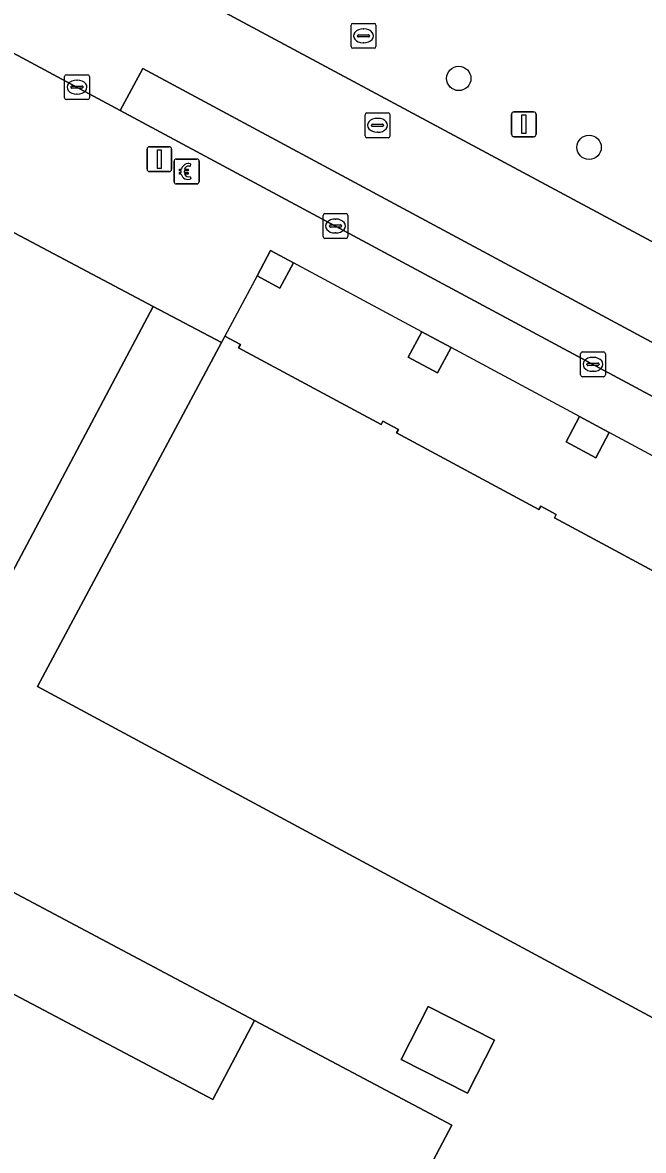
# Model space of a CAD drawing. Extents: x 159489 to 160304, y 383825 to 384531.
# Drawn here: x 159712.66 to 159737.61, y 384171.2 to 384216.55 of the extents above; entities that cross this region are included whole.
import ezdxf

# ---------------------------------------------------------------- set-up
doc = ezdxf.new("R2010")
doc.units = 0
for name, color, linetype in [('IMGEO_Betaalautomaat', 7, 'Continuous'), ('IMGEO_Boom', 7, 'Continuous'), ('IMGEO_Groenvoorziening', 7, 'Continuous'), ('IMGEO_Kolk', 7, 'Continuous'), ('IMGEO_Lage_trafo', 7, 'Continuous'), ('IMGEO_Lichtmast', 7, 'Continuous'), ('IMGEO_Pand', 7, 'Continuous'), ('IMGEO_Pand_overbouw', 7, 'Continuous'), ('IMGEO_Parkeervlak_gesloten', 7, 'Continuous'), ('IMGEO_Rijbaan_lokaal_gesloten', 7, 'Continuous'), ('IMGEO_Rioolput', 7, 'Continuous'), ('IMGEO_Voetpad_open', 7, 'Continuous')]:
    doc.layers.add(name, color=color, linetype=linetype)

msp = doc.modelspace()

# ---------------------------------------------------------------- linework, layer by layer
at = {"layer": 'IMGEO_Betaalautomaat'}
for p, q in [((159718.753, 384210.138), (159718.753, 384210.979)), ((159718.753, 384210.979), (159718.753, 384210.138)), ((159718.828, 384211.062), (159719.669, 384211.062)), ((159719.669, 384211.062), (159718.828, 384211.062)), ((159719.415, 384210.867), (159719.398, 384210.767)), ((159719.752, 384210.988), (159719.752, 384210.147)), ((159719.752, 384210.147), (159719.752, 384210.988)), ((159719.036, 384210.526), (159719.036, 384210.594)), ((159719.157, 384210.594), (159719.157, 384210.526)), ((159719.402, 384210.361), (159719.424, 384210.274)), ((159719.678, 384210.063), (159718.837, 384210.063)), ((159718.837, 384210.063), (159719.678, 384210.063))]:
    msp.add_line(p, q, dxfattribs=at)
for points in [[(159719.036, 384210.594), (159718.967, 384210.594), (159718.967, 384210.663), (159719.046, 384210.663)], [(159719.041, 384210.457), (159718.967, 384210.457), (159718.967, 384210.526), (159719.036, 384210.526)], [(159719.168, 384210.663), (159719.315, 384210.663), (159719.315, 384210.594), (159719.157, 384210.594)], [(159719.157, 384210.526), (159719.315, 384210.526), (159719.315, 384210.457), (159719.171, 384210.457)]]:
    msp.add_lwpolyline(points, dxfattribs=at)
for centre, radius, start, end in [((159718.831, 384210.985), 0.0779, 92.4484, 184.2845), ((159718.831, 384210.985), 0.0779, 92.4484, 184.2845), ((159719.329, 384210.587), 0.293, 73.014, 165.0139), ((159719.335, 384210.6), 0.179, 69.3236, 159.5683), ((159719.675, 384210.985), 0.0779, 2.4484, 94.2845), ((159719.675, 384210.985), 0.0779, 2.4484, 94.2845), ((159719.302, 384210.512), 0.267, 191.8096, 297.0389), ((159719.335, 384210.527), 0.179, 202.7625, 291.8693), ((159718.831, 384210.141), 0.0779, 182.4484, 274.2845), ((159718.831, 384210.141), 0.0779, 182.4484, 274.2845), ((159719.675, 384210.141), 0.0779, 272.4484, 4.2845), ((159719.675, 384210.141), 0.0779, 272.4484, 4.2845)]:
    msp.add_arc(centre, radius, start, end, dxfattribs=at)
at = {"layer": 'IMGEO_Boom'}
for centre in [(159730.192, 384214.305), (159735.43, 384211.534)]:
    msp.add_circle(centre, 0.489, dxfattribs=at)
at = {"layer": 'IMGEO_Groenvoorziening'}
msp.add_lwpolyline([(159712.68, 384246.741), (159714.889, 384220.13), (159751.393, 384200.54), (159757.536, 384197.201), (159763.508, 384208.378), (159768.226, 384217.251)], dxfattribs=at)
at = {"layer": 'IMGEO_Kolk'}
for p, q in [((159714.348, 384213.529), (159714.348, 384214.381)), ((159714.423, 384214.455), (159715.275, 384214.455)), ((159715.349, 384214.381), (159715.349, 384213.529)), ((159714.607, 384213.949), (159714.607, 384213.961)), ((159715.045, 384213.912), (159714.647, 384213.912)), ((159714.65, 384213.998), (159715.048, 384213.998)), ((159714.836, 384214.235), (159714.861, 384214.235)), ((159715.091, 384213.961), (159715.091, 384213.949)), ((159715.275, 384213.455), (159714.423, 384213.455)), ((159714.859, 384213.675), (159714.834, 384213.675)), ((159724.812, 384208.871), (159725.664, 384208.871)), ((159724.737, 384207.945), (159724.737, 384208.797)), ((159725.039, 384208.414), (159725.437, 384208.414)), ((159725.225, 384208.651), (159725.25, 384208.651)), ((159725.738, 384208.797), (159725.738, 384207.945)), ((159724.996, 384208.365), (159724.996, 384208.377)), ((159725.434, 384208.328), (159725.036, 384208.328)), ((159725.248, 384208.091), (159725.223, 384208.091)), ((159725.48, 384208.377), (159725.48, 384208.365)), ((159725.664, 384207.871), (159724.812, 384207.871)), ((159735.086, 384202.383), (159735.086, 384203.235)), ((159735.161, 384203.309), (159736.013, 384203.309)), ((159735.574, 384203.089), (159735.599, 384203.089)), ((159736.087, 384203.235), (159736.087, 384202.383)), ((159735.345, 384202.803), (159735.345, 384202.815)), ((159735.783, 384202.766), (159735.385, 384202.766)), ((159735.388, 384202.852), (159735.786, 384202.852)), ((159735.597, 384202.529), (159735.572, 384202.529)), ((159735.829, 384202.815), (159735.829, 384202.803)), ((159736.013, 384202.309), (159735.161, 384202.309))]:
    msp.add_line(p, q, dxfattribs=at)
for points in [[(159714.348, 384213.529), (159714.348, 384214.381)], [(159714.423, 384214.455), (159715.275, 384214.455)], [(159715.349, 384214.381), (159715.349, 384213.529)], [(159715.275, 384213.455), (159714.423, 384213.455)], [(159724.812, 384208.871), (159725.664, 384208.871)], [(159724.737, 384207.945), (159724.737, 384208.797)], [(159725.738, 384208.797), (159725.738, 384207.945)], [(159725.664, 384207.871), (159724.812, 384207.871)], [(159735.086, 384202.383), (159735.086, 384203.235)], [(159735.161, 384203.309), (159736.013, 384203.309)], [(159736.087, 384203.235), (159736.087, 384202.383)], [(159736.013, 384202.309), (159735.161, 384202.309)]]:
    msp.add_lwpolyline(points, dxfattribs=at)
for centre, radius, start, end in [((159714.425, 384214.379), 0.0765, 91.552, 178.448), ((159714.425, 384214.379), 0.0765, 91.552, 178.448), ((159715.273, 384214.379), 0.0765, 1.552, 88.448), ((159715.273, 384214.379), 0.0765, 1.552, 88.448), ((159714.647, 384213.958), 0.0403, 85.8775, 175.7526), ((159714.644, 384213.948), 0.0366, 178.938, 274.7102), ((159715.048, 384213.955), 0.043, 264.8664, 352.4533), ((159715.052, 384213.96), 0.0386, 1.7309, 96.639), ((159714.425, 384213.531), 0.0765, 181.552, 268.448), ((159714.425, 384213.531), 0.0765, 181.552, 268.448), ((159715.273, 384213.531), 0.0765, 271.552, 358.448), ((159715.273, 384213.531), 0.0765, 271.552, 358.448), ((159724.814, 384208.795), 0.0765, 91.552, 178.448), ((159724.814, 384208.795), 0.0765, 91.552, 178.448), ((159725.662, 384208.795), 0.0765, 1.552, 88.448), ((159725.662, 384208.795), 0.0765, 1.552, 88.448), ((159725.036, 384208.374), 0.0403, 85.8775, 175.7526), ((159725.441, 384208.376), 0.0386, 1.7309, 96.639), ((159724.814, 384207.947), 0.0765, 181.552, 268.448), ((159724.814, 384207.947), 0.0765, 181.552, 268.448), ((159725.033, 384208.364), 0.0366, 178.938, 274.7102), ((159725.437, 384208.371), 0.043, 264.8664, 352.4533), ((159725.662, 384207.947), 0.0765, 271.552, 358.448), ((159725.662, 384207.947), 0.0765, 271.552, 358.448), ((159735.163, 384203.233), 0.0765, 91.552, 178.448), ((159735.163, 384203.233), 0.0765, 91.552, 178.448), ((159736.011, 384203.233), 0.0765, 1.552, 88.448), ((159736.011, 384203.233), 0.0765, 1.552, 88.448), ((159735.385, 384202.812), 0.0403, 85.8775, 175.7526), ((159735.382, 384202.802), 0.0366, 178.938, 274.7102), ((159735.786, 384202.809), 0.043, 264.8664, 352.4533), ((159735.79, 384202.814), 0.0386, 1.7309, 96.639), ((159735.163, 384202.385), 0.0765, 181.552, 268.448), ((159735.163, 384202.385), 0.0765, 181.552, 268.448), ((159736.011, 384202.385), 0.0765, 271.552, 358.448), ((159736.011, 384202.385), 0.0765, 271.552, 358.448)]:
    msp.add_arc(centre, radius, start, end, dxfattribs=at)
for centre, major_axis, ratio, start_param, end_param in [((159714.835, 384213.955), (-0.387, 0.002), 0.722429, 4.712389, 7.853982), ((159714.86, 384213.955), (-0.39, 0.002), 0.717154, 1.570796, 4.712389), ((159725.224, 384208.371), (-0.387, 0.002), 0.722429, 4.712389, 7.853982), ((159725.249, 384208.371), (-0.39, 0.002), 0.717154, 1.570796, 4.712389), ((159735.573, 384202.809), (-0.387, 0.002), 0.722429, 4.712389, 7.853982), ((159735.598, 384202.809), (-0.39, 0.002), 0.717154, 1.570796, 4.712389)]:
    msp.add_ellipse(centre, major_axis=major_axis, ratio=ratio, start_param=start_param, end_param=end_param, dxfattribs=at)
at = {"layer": 'IMGEO_Lage_trafo'}
msp.add_lwpolyline([(159727.878, 384174.865), (159730.542, 384173.502), (159731.63, 384175.632), (159728.966, 384176.995)], close=True, dxfattribs=at)
at = {"layer": 'IMGEO_Lichtmast'}
for p, q in [((159732.411, 384212.963), (159733.201, 384212.963)), ((159733.201, 384212.963), (159732.411, 384212.963)), ((159732.311, 384212.063), (159732.311, 384212.863)), ((159732.311, 384212.863), (159732.311, 384212.063)), ((159733.301, 384212.863), (159733.301, 384212.063)), ((159733.301, 384212.063), (159733.301, 384212.863)), ((159733.201, 384211.963), (159732.411, 384211.963)), ((159732.411, 384211.963), (159733.201, 384211.963)), ((159717.662, 384210.66), (159717.662, 384211.46)), ((159717.662, 384211.46), (159717.662, 384210.66)), ((159717.762, 384211.56), (159718.552, 384211.56)), ((159718.552, 384211.56), (159717.762, 384211.56)), ((159718.652, 384211.46), (159718.652, 384210.66)), ((159718.652, 384210.66), (159718.652, 384211.46)), ((159718.552, 384210.56), (159717.762, 384210.56)), ((159717.762, 384210.56), (159718.552, 384210.56))]:
    msp.add_line(p, q, dxfattribs=at)
for points in [[(159732.731, 384212.838), (159732.881, 384212.838), (159732.881, 384212.088), (159732.731, 384212.088), (159732.731, 384212.838)], [(159718.082, 384211.435), (159718.232, 384211.435), (159718.232, 384210.685), (159718.082, 384210.685), (159718.082, 384211.435)]]:
    msp.add_lwpolyline(points, dxfattribs=at)
for centre, start, end in [((159732.411, 384212.863), 90, 180), ((159732.411, 384212.863), 90, 180), ((159733.201, 384212.863), 0, 90), ((159733.201, 384212.863), 360, 90), ((159732.411, 384212.063), 180, 270), ((159732.411, 384212.063), 180, 270), ((159733.201, 384212.063), 270, 0), ((159733.201, 384212.063), 270, 0), ((159717.762, 384211.46), 90, 180), ((159717.762, 384211.46), 90, 180), ((159718.552, 384211.46), 0, 90), ((159718.552, 384211.46), 360, 90), ((159717.762, 384210.66), 180, 270), ((159717.762, 384210.66), 180, 270), ((159718.552, 384210.66), 270, 0), ((159718.552, 384210.66), 270, 0)]:
    msp.add_arc(centre, 0.1, start, end, dxfattribs=at)
at = {"layer": 'IMGEO_Pand'}
for points in [[(159661.097, 384155.654), (159687.696, 384141.679), (159688.119, 384142.479), (159700.579, 384135.9), (159704.42, 384143.2), (159691.98, 384149.78), (159698, 384161.15), (159710.44, 384154.57), (159714.299, 384161.869), (159701.859, 384168.45), (159707.869, 384179.82), (159720.309, 384173.25), (159721.988, 384176.427), (159706.924, 384184.426), (159717.909, 384205.131), (159698.141, 384215.619), (159696.5, 384212.654), (159692.377, 384214.788), (159694.017, 384217.753)], [(159739.755, 384193.56), (159734.039, 384196.636), (159734.113, 384196.772), (159733.488, 384197.109), (159733.414, 384196.972), (159727.693, 384200.051), (159727.767, 384200.188), (159727.142, 384200.524), (159727.068, 384200.388), (159721.342, 384203.47), (159721.416, 384203.608), (159720.79, 384203.943), (159720.717, 384203.806), (159720.655, 384203.689), (159713.256, 384189.858), (159739.215, 384175.882)], [(159691.579, 384099.696), (159709.034, 384132.721), (159709.579, 384133.752), (159712.659, 384132.11), (159714.168, 384134.941), (159711.071, 384136.599), (159711.529, 384137.442), (159729.91, 384172.22), (159721.988, 384176.427), (159720.309, 384173.25), (159707.869, 384179.82), (159701.859, 384168.45), (159714.299, 384161.869), (159710.44, 384154.57), (159698, 384161.15), (159691.98, 384149.78), (159704.42, 384143.2), (159700.579, 384135.9), (159688.119, 384142.479), (159687.696, 384141.679), (159682.119, 384131.13), (159694.57, 384124.549), (159690.709, 384117.239), (159678.25, 384123.82)]]:
    msp.add_lwpolyline(points, dxfattribs=at)
for points in [[(159723.551, 384206.889), (159722.63, 384207.384), (159722.09, 384206.374), (159723.002, 384205.878)], [(159729.887, 384203.483), (159728.703, 384204.119), (159728.162, 384203.104), (159729.341, 384202.471)], [(159736.232, 384200.072), (159735.046, 384200.709), (159734.514, 384199.69), (159735.701, 384199.052)]]:
    msp.add_lwpolyline(points, close=True, dxfattribs=at)
at = {"layer": 'IMGEO_Pand_overbouw'}
msp.add_lwpolyline([(159741.392, 384197.298), (159736.232, 384200.072), (159735.046, 384200.709), (159729.887, 384203.483), (159728.703, 384204.119), (159723.551, 384206.889), (159722.63, 384207.384), (159722.09, 384206.374), (159720.79, 384203.943), (159721.416, 384203.608), (159721.342, 384203.47), (159727.068, 384200.388), (159727.142, 384200.524), (159727.767, 384200.188), (159727.693, 384200.051), (159733.414, 384196.972), (159733.488, 384197.109), (159734.113, 384196.772), (159734.039, 384196.636), (159739.755, 384193.56)], dxfattribs=at)
at = {"layer": 'IMGEO_Parkeervlak_gesloten'}
msp.add_lwpolyline([(159716.588, 384213.02), (159779.651, 384179.125), (159780.53, 384180.797), (159717.497, 384214.699)], close=True, dxfattribs=at)
at = {"layer": 'IMGEO_Rijbaan_lokaal_gesloten'}
msp.add_lwpolyline([(159759.321, 384196.257), (159757.536, 384197.201), (159751.393, 384200.54), (159714.889, 384220.13), (159702.031, 384227.047), (159687.782, 384234.713), (159686.109, 384231.571), (159701.722, 384223.162), (159700.79, 384221.512), (159716.588, 384213.02), (159717.497, 384214.699), (159780.53, 384180.797), (159779.651, 384179.125), (159784.074, 384176.748)], dxfattribs=at)
at = {"layer": 'IMGEO_Rioolput'}
for p, q in [((159725.863, 384215.59), (159725.863, 384216.442)), ((159725.938, 384216.516), (159726.79, 384216.516)), ((159726.351, 384216.296), (159726.376, 384216.296)), ((159726.864, 384216.442), (159726.864, 384215.59)), ((159726.122, 384216.01), (159726.122, 384216.022)), ((159726.56, 384215.973), (159726.162, 384215.973)), ((159726.165, 384216.059), (159726.563, 384216.059)), ((159726.374, 384215.736), (159726.349, 384215.736)), ((159726.606, 384216.022), (159726.606, 384216.01)), ((159726.79, 384215.516), (159725.938, 384215.516)), ((159726.427, 384211.995), (159726.427, 384212.847)), ((159726.502, 384212.921), (159727.354, 384212.921)), ((159726.915, 384212.701), (159726.94, 384212.701)), ((159727.428, 384212.847), (159727.428, 384211.995)), ((159726.686, 384212.415), (159726.686, 384212.427)), ((159727.124, 384212.378), (159726.726, 384212.378)), ((159726.729, 384212.464), (159727.127, 384212.464)), ((159726.938, 384212.141), (159726.913, 384212.141)), ((159727.17, 384212.427), (159727.17, 384212.415)), ((159727.354, 384211.921), (159726.502, 384211.921))]:
    msp.add_line(p, q, dxfattribs=at)
for points in [[(159725.863, 384215.59), (159725.863, 384216.442)], [(159725.938, 384216.516), (159726.79, 384216.516)], [(159726.864, 384216.442), (159726.864, 384215.59)], [(159726.79, 384215.516), (159725.938, 384215.516)], [(159726.427, 384211.995), (159726.427, 384212.847)], [(159726.502, 384212.921), (159727.354, 384212.921)], [(159727.428, 384212.847), (159727.428, 384211.995)], [(159727.354, 384211.921), (159726.502, 384211.921)]]:
    msp.add_lwpolyline(points, dxfattribs=at)
for centre, radius, start, end in [((159725.94, 384216.44), 0.0765, 91.552, 178.448), ((159725.94, 384216.44), 0.0765, 91.552, 178.448), ((159726.788, 384216.44), 0.0765, 1.552, 88.448), ((159726.788, 384216.44), 0.0765, 1.552, 88.448), ((159726.162, 384216.019), 0.0403, 85.8775, 175.7526), ((159726.159, 384216.009), 0.0366, 178.938, 274.7102), ((159726.563, 384216.016), 0.043, 264.8664, 352.4533), ((159726.567, 384216.021), 0.0386, 1.7309, 96.639), ((159725.94, 384215.592), 0.0765, 181.552, 268.448), ((159725.94, 384215.592), 0.0765, 181.552, 268.448), ((159726.788, 384215.592), 0.0765, 271.552, 358.448), ((159726.788, 384215.592), 0.0765, 271.552, 358.448), ((159726.504, 384212.845), 0.0765, 91.552, 178.448), ((159726.504, 384212.845), 0.0765, 91.552, 178.448), ((159727.352, 384212.845), 0.0765, 1.552, 88.448), ((159727.352, 384212.845), 0.0765, 1.552, 88.448), ((159726.726, 384212.424), 0.0403, 85.8775, 175.7526), ((159726.723, 384212.414), 0.0366, 178.938, 274.7102), ((159727.127, 384212.421), 0.043, 264.8664, 352.4533), ((159727.131, 384212.426), 0.0386, 1.7309, 96.639), ((159726.504, 384211.997), 0.0765, 181.552, 268.448), ((159726.504, 384211.997), 0.0765, 181.552, 268.448), ((159727.352, 384211.997), 0.0765, 271.552, 358.448), ((159727.352, 384211.997), 0.0765, 271.552, 358.448)]:
    msp.add_arc(centre, radius, start, end, dxfattribs=at)
for centre, major_axis, ratio, start_param, end_param in [((159726.35, 384216.016), (-0.387, 0.002), 0.722429, 4.712389, 7.853982), ((159726.375, 384216.016), (-0.39, 0.002), 0.717154, 1.570796, 4.712389), ((159726.914, 384212.421), (-0.387, 0.002), 0.722429, 4.712389, 7.853982), ((159726.939, 384212.421), (-0.39, 0.002), 0.717154, 1.570796, 4.712389)]:
    msp.add_ellipse(centre, major_axis=major_axis, ratio=ratio, start_param=start_param, end_param=end_param, dxfattribs=at)
at = {"layer": 'IMGEO_Voetpad_open'}
for points in [[(159716.588, 384213.02), (159700.79, 384221.512), (159671.595, 384237.203), (159666.397, 384239.997)], [(159698.141, 384215.619), (159717.909, 384205.131), (159720.655, 384203.689), (159720.717, 384203.806), (159720.79, 384203.943), (159721.416, 384203.608), (159721.342, 384203.47), (159727.068, 384200.388), (159727.142, 384200.524), (159727.767, 384200.188), (159727.693, 384200.051), (159733.414, 384196.972), (159733.488, 384197.109), (159734.113, 384196.772), (159734.039, 384196.636), (159739.755, 384193.56)], [(159784.074, 384176.748), (159779.651, 384179.125), (159716.588, 384213.02)], [(159753.455, 384165.727), (159741.891, 384171.976), (159749.801, 384186.691), (159751.335, 384187.138), (159747.543, 384189.177), (159747.022, 384188.208), (159746.853, 384188.299), (159739.845, 384175.298), (159739.116, 384175.702), (159739.215, 384175.882), (159713.256, 384189.858), (159720.655, 384203.689), (159717.909, 384205.131), (159706.924, 384184.426), (159721.988, 384176.427), (159729.91, 384172.22), (159711.529, 384137.442)]]:
    msp.add_lwpolyline(points, dxfattribs=at)
for points in [[(159723.002, 384205.878), (159722.09, 384206.374), (159722.63, 384207.384), (159723.551, 384206.889)], [(159729.341, 384202.471), (159728.162, 384203.104), (159728.703, 384204.119), (159729.887, 384203.483)], [(159735.701, 384199.052), (159734.514, 384199.69), (159735.046, 384200.709), (159736.232, 384200.072)], [(159727.878, 384174.865), (159728.966, 384176.995), (159731.63, 384175.632), (159730.542, 384173.502)]]:
    msp.add_lwpolyline(points, close=True, dxfattribs=at)

doc.saveas('drawing.dxf')
